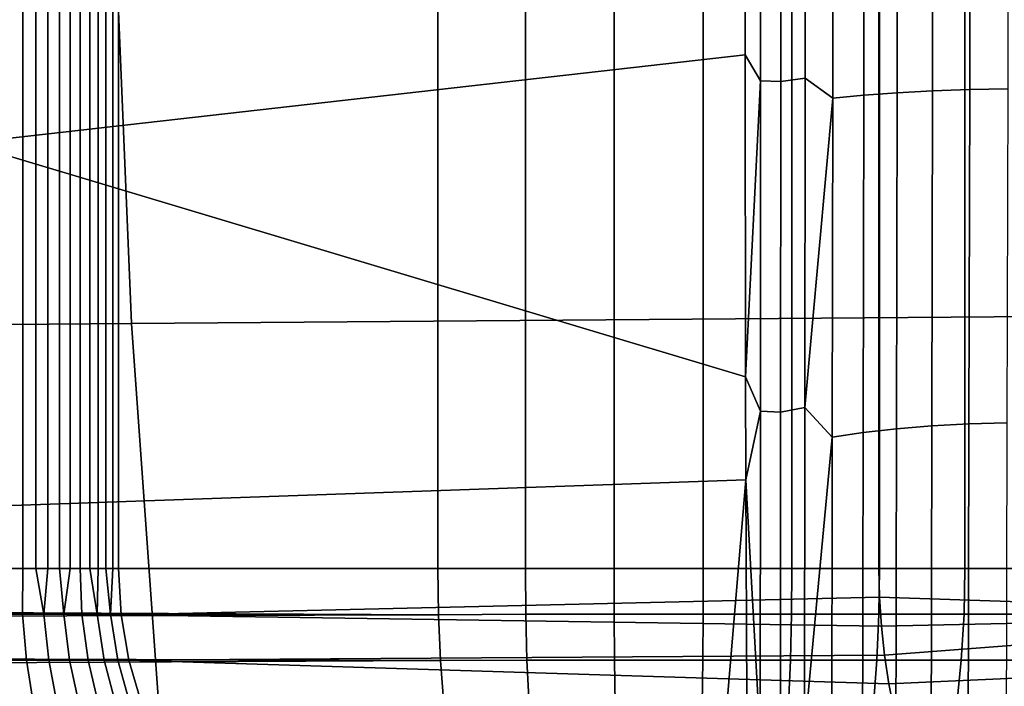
# Model space of a CAD drawing. Header units: metres. Extents: x -240 to 45, y -77 to 27.
# Tile 339 of 656: x -195.032 to -193.752, y -1.653 to -0.787. Entities that reach past the tile are written whole.
import ezdxf

# ---------------------------------------------------------------- set-up
doc = ezdxf.new("R2010")
doc.units = ezdxf.units.M
doc.layers.add('solid_102011X2', color=7, linetype='CONTINUOUS')

msp = doc.modelspace()

# ---------------------------------------------------------------- linework, layer by layer
at = {"layer": 'solid_102011X2'}
for points in [[(-199.288956, 1.5, 267.886353), (-194.488129, 1.5, 266.689362), (-194.488129, -1.5, 266.689362), (-199.288956, -1.5, 267.886353)], [(-195.02742, 1.5, 270.007263), (-195.044617, 1.5, 269.997559), (-195.044617, -1.5, 269.997559), (-195.02742, -1.5, 270.007263)], [(-195.01088, 1.5, 270.018066), (-195.02742, 1.5, 270.007263), (-195.02742, -1.5, 270.007263), (-195.01088, -1.5, 270.018066)], [(-195.01088, 1.5, 270.018066), (-195.01088, -1.5, 270.018066), (-194.995087, -1.5, 270.029938), (-194.995087, 1.5, 270.029938)], [(-194.995087, 1.5, 270.029938), (-194.995087, -1.5, 270.029938), (-194.980118, -1.5, 270.042816), (-194.980118, 1.5, 270.042816)], [(-194.980118, 1.5, 270.042816), (-194.980118, -1.5, 270.042816), (-194.966019, -1.5, 270.056641), (-194.966019, 1.5, 270.056641)], [(-194.952881, 1.5, 270.071381), (-194.966019, 1.5, 270.056641), (-194.966019, -1.5, 270.056641), (-194.952881, -1.5, 270.071381)], [(-194.94072, 1.5, 270.086945), (-194.952881, 1.5, 270.071381), (-194.952881, -1.5, 270.071381), (-194.94072, -1.5, 270.086945)], [(-194.929611, 1.5, 270.103271), (-194.94072, 1.5, 270.086945), (-194.94072, -1.5, 270.086945), (-194.929611, -1.5, 270.103271)], [(-194.919617, 1.5, 270.1203), (-194.929611, 1.5, 270.103271), (-194.929611, -1.5, 270.103271), (-194.919617, -1.5, 270.1203)], [(-194.910751, 1.5, 270.13797), (-194.919617, 1.5, 270.1203), (-194.919617, -1.5, 270.1203), (-194.910751, -1.5, 270.13797)], [(-194.910751, -1.5, 270.13797), (-194.903076, -1.5, 270.156158), (-194.903076, 1.5, 270.156158), (-194.910751, 1.5, 270.13797)], [(-194.903076, 1.5, 270.156158), (-194.903076, -1.5, 270.156158), (-193.915009, -1.5, 272.730133), (-193.915009, 1.5, 272.730133)], [(-194.374496, -1.5, 266.666779), (-194.488129, -1.5, 266.689362), (-194.488129, 1.5, 266.689362), (-194.374496, 1.5, 266.666779)], [(-194.374496, 1.5, 266.666779), (-194.259232, 1.5, 266.655273), (-194.259232, -1.5, 266.655273), (-194.374496, -1.5, 266.666779)], [(-194.259232, 1.5, 266.655273), (-194.143387, 1.5, 266.654938), (-194.143387, -1.5, 266.654938), (-194.259232, -1.5, 266.655273)], [(-194.143387, 1.5, 266.654938), (-194.028046, 1.5, 266.665771), (-194.028046, -1.5, 266.665771), (-194.143387, -1.5, 266.654938)], [(-194.028046, 1.5, 266.665771), (-193.914291, 1.5, 266.687683), (-193.914291, -1.5, 266.687683), (-194.028046, -1.5, 266.665771)], [(-193.915009, 1.5, 272.730133), (-193.915009, -1.5, 272.730133), (-193.221146, -1.5, 272.435608), (-193.221146, 1.5, 272.435608)], [(-193.914291, 1.5, 266.687683), (-193.803177, 1.5, 266.720459), (-193.803177, -1.5, 266.720459), (-193.914291, -1.5, 266.687683)], [(-193.803177, 1.5, 266.720459), (-193.69574, 1.5, 266.763794), (-193.69574, -1.5, 266.763794), (-193.803177, -1.5, 266.720459)], [(-194.089462, -0.414668, 273.108948), (-194.089005, -0.832133, 273.146851), (-195.101883, -0.947195, 270.518768), (-195.085648, -0.47337, 270.513977)], [(-194.068863, -0.866126, 273.194519), (-194.089005, -0.832133, 273.146851), (-194.089462, -0.414668, 273.108948), (-194.068649, -0.433627, 273.154846)], [(-194.042419, -0.866756, 273.237213), (-194.068863, -0.866126, 273.194519), (-194.068649, -0.433627, 273.154846), (-194.042099, -0.433955, 273.197174)], [(-194.01091, -0.862734, 273.275665), (-194.042419, -0.866756, 273.237213), (-194.042099, -0.433955, 273.197174), (-194.010513, -0.431947, 273.235718)], [(-193.974884, -0.88873, 273.31366), (-194.01091, -0.862734, 273.275665), (-194.010513, -0.431947, 273.235718), (-193.97438, -0.445023, 273.270996)], [(-193.93425, -0.443096, 273.300537), (-193.934814, -0.884866, 273.343109), (-193.974884, -0.88873, 273.31366), (-193.97438, -0.445023, 273.270996)], [(-193.890732, -0.441507, 273.32486), (-193.891357, -0.881673, 273.367401), (-193.934814, -0.884866, 273.343109), (-193.93425, -0.443096, 273.300537)], [(-193.844528, -0.44028, 273.343597), (-193.8452, -0.879202, 273.386108), (-193.891357, -0.881673, 273.367401), (-193.890732, -0.441507, 273.32486)], [(-193.796341, -0.439435, 273.356445), (-193.797043, -0.877491, 273.398987), (-193.8452, -0.879202, 273.386108), (-193.844528, -0.44028, 273.343597)], [(-193.746918, -0.438985, 273.36319), (-193.74765, -0.876566, 273.405823), (-193.797043, -0.877491, 273.398987), (-193.796341, -0.439435, 273.356445)], [(-193.229675, -0.560741, 333.786224), (-194.911926, -0.566999, 332.223724), (-194.886261, -1.181712, 332.200592), (-193.204575, -1.168671, 333.763092)], [(-194.911926, -0.566999, 332.223724), (-196.573563, -0.573332, 330.651978), (-196.547333, -1.19491, 330.628845), (-194.886261, -1.181712, 332.200592)], [(-194.089005, -0.832133, 273.146851), (-194.088181, -1.251003, 273.210602), (-195.101883, -0.947195, 270.518768)], [(-194.068863, -0.866126, 273.194519), (-194.088181, -1.251003, 273.210602), (-194.089005, -0.832133, 273.146851)], [(-194.068863, -0.866126, 273.194519), (-194.069077, -1.295741, 273.260315), (-194.088181, -1.251003, 273.210602)], [(-194.042786, -1.296623, 273.303589), (-194.069077, -1.295741, 273.260315), (-194.068863, -0.866126, 273.194519), (-194.042419, -0.866756, 273.237213)], [(-194.011429, -1.290585, 273.341919), (-194.042786, -1.296623, 273.303589), (-194.042419, -0.866756, 273.237213), (-194.01091, -0.862734, 273.275665)], [(-193.974884, -0.88873, 273.31366), (-194.011429, -1.290585, 273.341919), (-194.01091, -0.862734, 273.275665)], [(-193.891357, -0.881673, 273.367401), (-193.892242, -1.318526, 273.437897), (-193.935608, -1.32334, 273.413727), (-193.934814, -0.884866, 273.343109)], [(-193.8452, -0.879202, 273.386108), (-193.846146, -1.314783, 273.456573), (-193.892242, -1.318526, 273.437897), (-193.891357, -0.881673, 273.367401)], [(-193.797043, -0.877491, 273.398987), (-193.79805, -1.312171, 273.469513), (-193.846146, -1.314783, 273.456573), (-193.8452, -0.879202, 273.386108)], [(-193.74765, -0.876566, 273.405823), (-193.748672, -1.31073, 273.47644), (-193.79805, -1.312171, 273.469513), (-193.797043, -0.877491, 273.398987)], [(-193.974884, -0.88873, 273.31366), (-193.975555, -1.329152, 273.38443), (-194.011429, -1.290585, 273.341919)], [(-193.934814, -0.884866, 273.343109), (-193.935608, -1.32334, 273.413727), (-193.975555, -1.329152, 273.38443), (-193.974884, -0.88873, 273.31366)], [(-194.088181, -1.251003, 273.210602), (-194.087799, -1.384954, 273.236542), (-195.128952, -1.421293, 270.526764), (-195.101883, -0.947195, 270.518768)], [(-193.204575, -1.168671, 333.763092), (-194.886261, -1.181712, 332.200592), (-194.84259, -1.794593, 332.161224), (-193.16188, -1.774791, 333.723755)], [(-194.886261, -1.181712, 332.200592), (-196.547333, -1.19491, 330.628845), (-196.502701, -1.814634, 330.589447), (-194.84259, -1.794593, 332.161224)], [(-194.069077, -1.295741, 273.260315), (-194.087799, -1.384954, 273.236542), (-194.088181, -1.251003, 273.210602)], [(-194.011871, -1.713771, 273.434174), (-194.043045, -1.721829, 273.396027), (-194.042786, -1.296623, 273.303589), (-194.011429, -1.290585, 273.341919)], [(-193.975555, -1.329152, 273.38443), (-194.011871, -1.713771, 273.434174), (-194.011429, -1.290585, 273.341919)], [(-194.069077, -1.295741, 273.260315), (-194.069122, -1.720768, 273.351959), (-194.087799, -1.384954, 273.236542)], [(-194.043045, -1.721829, 273.396027), (-194.069122, -1.720768, 273.351959), (-194.069077, -1.295741, 273.260315), (-194.042786, -1.296623, 273.303589)], [(-193.846146, -1.314783, 273.456573), (-193.847183, -1.74511, 273.554688), (-193.893173, -1.75016, 273.536041), (-193.892242, -1.318526, 273.437897)], [(-193.79805, -1.312171, 273.469513), (-193.799149, -1.741548, 273.567657), (-193.847183, -1.74511, 273.554688), (-193.846146, -1.314783, 273.456573)], [(-193.748672, -1.31073, 273.47644), (-193.749817, -1.739532, 273.574738), (-193.799149, -1.741548, 273.567657), (-193.79805, -1.312171, 273.469513)], [(-193.975555, -1.329152, 273.38443), (-193.976181, -1.764394, 273.482971), (-194.011871, -1.713771, 273.434174)], [(-193.935608, -1.32334, 273.413727), (-193.936386, -1.756622, 273.512024), (-193.976181, -1.764394, 273.482971), (-193.975555, -1.329152, 273.38443)], [(-193.892242, -1.318526, 273.437897), (-193.893173, -1.75016, 273.536041), (-193.936386, -1.756622, 273.512024), (-193.935608, -1.32334, 273.413727)], [(-194.087799, -1.384954, 273.236542), (-194.15387, -2.166759, 273.265198), (-195.166885, -1.895269, 270.537964), (-195.128952, -1.421293, 270.526764)], [(-194.15387, -2.166759, 273.265198), (-194.087799, -1.384954, 273.236542), (-194.086731, -1.669791, 273.300751)], [(-194.069122, -1.720768, 273.351959), (-194.086731, -1.669791, 273.300751), (-194.087799, -1.384954, 273.236542)], [(-199.223312, -1.536816, 267.871368), (-199.288956, -1.5, 267.886353), (-194.488129, -1.5, 266.689362), (-194.487244, -1.560268, 266.692902)], [(-195.058182, -1.559609, 269.98703), (-195.028198, -1.559609, 270.002625), (-195.02742, -1.5, 270.007263), (-195.044617, -1.5, 269.997559)], [(-195.028198, -1.559609, 270.002625), (-195.000137, -1.559609, 270.021484), (-195.01088, -1.5, 270.018066), (-195.02742, -1.5, 270.007263)], [(-195.000137, -1.559609, 270.021484), (-194.995087, -1.5, 270.029938), (-195.01088, -1.5, 270.018066)], [(-195.000137, -1.559609, 270.021484), (-194.974335, -1.559609, 270.043335), (-194.980118, -1.5, 270.042816), (-194.995087, -1.5, 270.029938)], [(-194.974335, -1.559609, 270.043335), (-194.966019, -1.5, 270.056641), (-194.980118, -1.5, 270.042816)], [(-194.974335, -1.559609, 270.043335), (-194.951126, -1.559609, 270.067932), (-194.952881, -1.5, 270.071381), (-194.966019, -1.5, 270.056641)], [(-194.951126, -1.559609, 270.067932), (-194.930801, -1.559609, 270.09494), (-194.94072, -1.5, 270.086945), (-194.952881, -1.5, 270.071381)], [(-194.930801, -1.559609, 270.09494), (-194.929611, -1.5, 270.103271), (-194.94072, -1.5, 270.086945)], [(-194.930801, -1.559609, 270.09494), (-194.913605, -1.559609, 270.124054), (-194.919617, -1.5, 270.1203), (-194.929611, -1.5, 270.103271)], [(-194.913605, -1.559609, 270.124054), (-194.910751, -1.5, 270.13797), (-194.919617, -1.5, 270.1203)], [(-194.913605, -1.559609, 270.124054), (-194.899673, -1.560268, 270.154846), (-194.903076, -1.5, 270.156158), (-194.910751, -1.5, 270.13797)], [(-193.914215, -1.537533, 272.728271), (-193.915009, -1.5, 272.730133), (-194.903076, -1.5, 270.156158), (-194.899673, -1.560268, 270.154846)], [(-194.373978, -1.559609, 266.670319), (-194.487244, -1.560268, 266.692902), (-194.488129, -1.5, 266.689362), (-194.374496, -1.5, 266.666779)], [(-194.259048, -1.559609, 266.658844), (-194.373978, -1.559609, 266.670319), (-194.374496, -1.5, 266.666779), (-194.259232, -1.5, 266.655273)], [(-194.143539, -1.559609, 266.658508), (-194.259048, -1.559609, 266.658844), (-194.259232, -1.5, 266.655273), (-194.143387, -1.5, 266.654938)], [(-194.028549, -1.559609, 266.669312), (-194.143539, -1.559609, 266.658508), (-194.143387, -1.5, 266.654938), (-194.028046, -1.5, 266.665771)], [(-193.915131, -1.559609, 266.691162), (-194.028549, -1.559609, 266.669312), (-194.028046, -1.5, 266.665771), (-193.914291, -1.5, 266.687683)], [(-193.804352, -1.559609, 266.723816), (-193.915131, -1.559609, 266.691162), (-193.914291, -1.5, 266.687683), (-193.803177, -1.5, 266.720459)], [(-193.222565, -1.560268, 272.432251), (-193.221146, -1.5, 272.435608), (-193.915009, -1.5, 272.730133), (-193.914215, -1.537533, 272.728271)], [(-193.697235, -1.559609, 266.767029), (-193.804352, -1.559609, 266.723816), (-193.803177, -1.5, 266.720459), (-193.69574, -1.5, 266.763794)], [(-199.19574, -1.552269, 267.865936), (-199.223312, -1.536816, 267.871368), (-194.487244, -1.560268, 266.692902)], [(-193.911819, -1.57515, 272.722626), (-193.914215, -1.537533, 272.728271), (-194.899673, -1.560268, 270.154846)], [(-193.222565, -1.560268, 272.432251), (-193.914215, -1.537533, 272.728271), (-193.911819, -1.57515, 272.722626)], [(-199.158859, -1.5729, 267.859406), (-199.19574, -1.552269, 267.865936), (-194.487244, -1.560268, 266.692902)], [(-199.102112, -1.604427, 267.851105), (-199.158859, -1.5729, 267.859406), (-194.487244, -1.560268, 266.692902), (-194.484604, -1.619658, 266.703461)], [(-195.028198, -1.559609, 270.002625), (-195.058182, -1.559609, 269.98703), (-195.053726, -1.619071, 269.977173), (-195.022675, -1.619071, 269.993317)], [(-195.000137, -1.559609, 270.021484), (-195.028198, -1.559609, 270.002625), (-195.022675, -1.619071, 269.993317), (-194.993607, -1.619071, 270.012848)], [(-194.974335, -1.559609, 270.043335), (-195.000137, -1.559609, 270.021484), (-194.993607, -1.619071, 270.012848), (-194.966888, -1.619071, 270.035492)], [(-194.951126, -1.559609, 270.067932), (-194.974335, -1.559609, 270.043335), (-194.966888, -1.619071, 270.035492), (-194.942856, -1.619071, 270.060944)], [(-194.930801, -1.559609, 270.09494), (-194.951126, -1.559609, 270.067932), (-194.942856, -1.619071, 270.060944), (-194.921799, -1.619071, 270.088928)], [(-194.913605, -1.559609, 270.124054), (-194.930801, -1.559609, 270.09494), (-194.921799, -1.619071, 270.088928), (-194.903992, -1.619071, 270.11908)], [(-194.903992, -1.619071, 270.11908), (-194.889648, -1.619071, 270.151001), (-194.899673, -1.560268, 270.154846), (-194.913605, -1.559609, 270.124054)], [(-193.907776, -1.6127, 272.713104), (-193.911819, -1.57515, 272.722626), (-194.899673, -1.560268, 270.154846), (-194.889648, -1.619071, 270.151001)], [(-194.372375, -1.619071, 266.68103), (-194.484604, -1.619658, 266.703461), (-194.487244, -1.560268, 266.692902), (-194.373978, -1.559609, 266.670319)], [(-194.373978, -1.559609, 266.670319), (-194.259048, -1.559609, 266.658844), (-194.258484, -1.619071, 266.669647), (-194.372375, -1.619071, 266.68103)], [(-194.259048, -1.559609, 266.658844), (-194.143539, -1.559609, 266.658508), (-194.144028, -1.619071, 266.669312), (-194.258484, -1.619071, 266.669647)], [(-194.143539, -1.559609, 266.658508), (-194.028549, -1.559609, 266.669312), (-194.030075, -1.619071, 266.680023), (-194.144028, -1.619071, 266.669312)], [(-194.028549, -1.559609, 266.669312), (-193.915131, -1.559609, 266.691162), (-193.917694, -1.619071, 266.70166), (-194.030075, -1.619071, 266.680023)], [(-193.915131, -1.559609, 266.691162), (-193.804352, -1.559609, 266.723816), (-193.807907, -1.619071, 266.734039), (-193.917694, -1.619071, 266.70166)], [(-193.222565, -1.560268, 272.432251), (-193.911819, -1.57515, 272.722626), (-193.907776, -1.6127, 272.713104)], [(-193.222565, -1.560268, 272.432251), (-193.907776, -1.6127, 272.713104), (-193.902054, -1.650001, 272.699615), (-193.226822, -1.619717, 272.422241)], [(-193.804352, -1.559609, 266.723816), (-193.697235, -1.559609, 266.767029), (-193.701752, -1.619071, 266.776855), (-193.807907, -1.619071, 266.734039)], [(-199.095398, -1.608137, 267.850281), (-199.102112, -1.604427, 267.851105), (-194.484604, -1.619658, 266.703461)], [(-199.033676, -1.64218, 267.843964), (-199.095398, -1.608137, 267.850281), (-194.484604, -1.619658, 266.703461)], [(-199.007751, -1.656429, 267.842102), (-199.033676, -1.64218, 267.843964), (-194.484604, -1.619658, 266.703461), (-194.480301, -1.676794, 266.720703)], [(-195.022675, -1.619071, 269.993317), (-195.053726, -1.619071, 269.977173), (-195.046356, -1.676794, 269.960846), (-195.013535, -1.676794, 269.977936)], [(-194.993607, -1.619071, 270.012848), (-195.022675, -1.619071, 269.993317), (-195.013535, -1.676794, 269.977936), (-194.982803, -1.676794, 269.998566)], [(-194.966888, -1.619071, 270.035492), (-194.993607, -1.619071, 270.012848), (-194.982803, -1.676794, 269.998566), (-194.954575, -1.676794, 270.022491)], [(-194.942856, -1.619071, 270.060944), (-194.966888, -1.619071, 270.035492), (-194.954575, -1.676794, 270.022491), (-194.929169, -1.676794, 270.049377)], [(-194.921799, -1.619071, 270.088928), (-194.942856, -1.619071, 270.060944), (-194.929169, -1.676794, 270.049377), (-194.906906, -1.676794, 270.078949)], [(-194.903992, -1.619071, 270.11908), (-194.921799, -1.619071, 270.088928), (-194.906906, -1.676794, 270.078949), (-194.888092, -1.676794, 270.11084)], [(-194.888092, -1.676794, 270.11084), (-194.872925, -1.676794, 270.144592), (-194.889648, -1.619071, 270.151001), (-194.903992, -1.619071, 270.11908)], [(-193.902054, -1.650001, 272.699615), (-193.907776, -1.6127, 272.713104), (-194.889648, -1.619071, 270.151001)], [(-193.894592, -1.686992, 272.682068), (-193.902054, -1.650001, 272.699615), (-194.889648, -1.619071, 270.151001), (-194.872925, -1.676794, 270.144592)], [(-194.369736, -1.676794, 266.69873), (-194.480301, -1.676794, 266.720703), (-194.484604, -1.619658, 266.703461), (-194.372375, -1.619071, 266.68103)], [(-194.372375, -1.619071, 266.68103), (-194.258484, -1.619071, 266.669647), (-194.257568, -1.676794, 266.687531), (-194.369736, -1.676794, 266.69873)], [(-194.258484, -1.619071, 266.669647), (-194.144028, -1.619071, 266.669312), (-194.144852, -1.676794, 266.687225), (-194.257568, -1.676794, 266.687531)], [(-194.144028, -1.619071, 266.669312), (-194.030075, -1.619071, 266.680023), (-194.032608, -1.676794, 266.697754), (-194.144852, -1.676794, 266.687225)], [(-194.030075, -1.619071, 266.680023), (-193.917694, -1.619071, 266.70166), (-193.921921, -1.676794, 266.719086), (-194.032608, -1.676794, 266.697754)], [(-193.917694, -1.619071, 266.70166), (-193.807907, -1.619071, 266.734039), (-193.813797, -1.676794, 266.750977), (-193.921921, -1.676794, 266.719086)], [(-193.226822, -1.619717, 272.422241), (-193.902054, -1.650001, 272.699615), (-193.894592, -1.686992, 272.682068), (-193.233856, -1.677415, 272.40567)], [(-193.807907, -1.619071, 266.734039), (-193.701752, -1.619071, 266.776855), (-193.709259, -1.676794, 266.793121), (-193.813797, -1.676794, 266.750977)]]:
    msp.add_3dface(points, dxfattribs=at)

doc.saveas('drawing.dxf')
